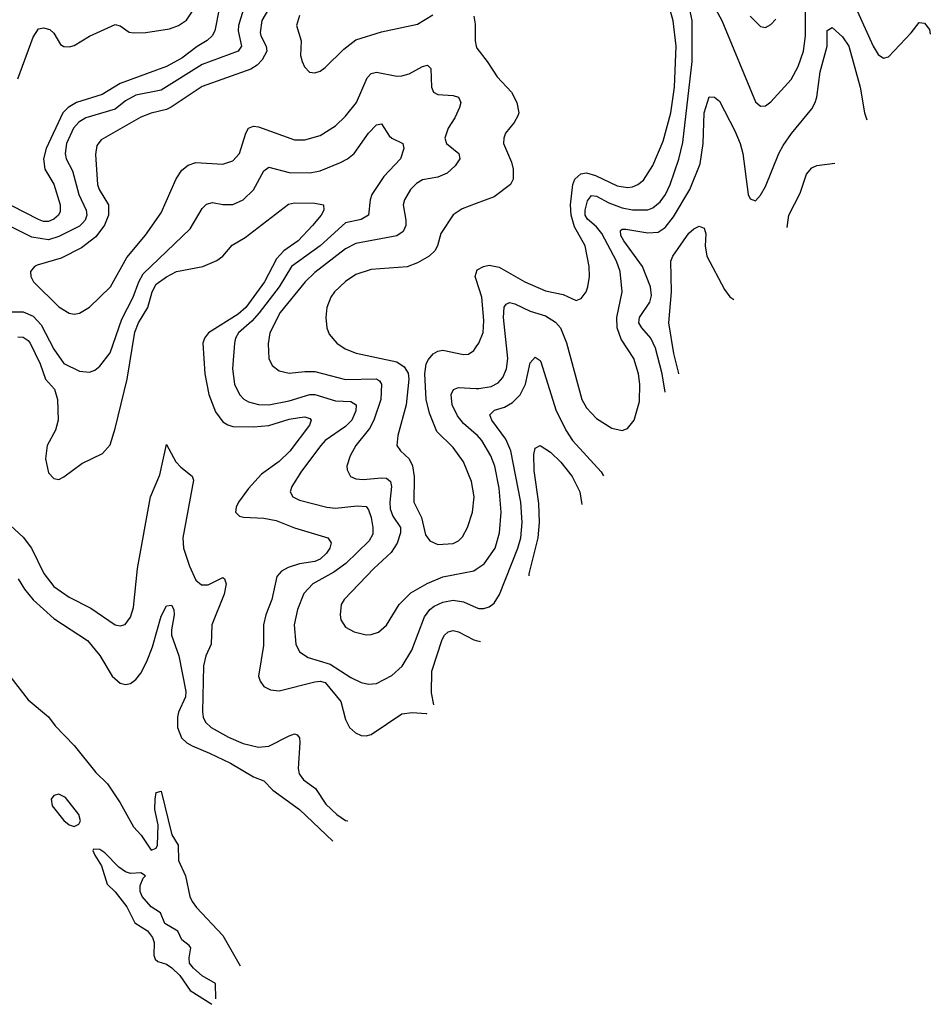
# Model space of a CAD drawing. Header units: inches. Extents: x 1834610 to 2027685, y 642842 to 774116.
# Tile 398 of 632: x 2008217 to 2011773, y 645249 to 649093. Entities that reach past the tile are written whole.
import ezdxf

# ---------------------------------------------------------------- set-up
doc = ezdxf.new("R2010")
doc.units = ezdxf.units.IN
doc.header["$MEASUREMENT"] = 0
doc.layers.add('C0604', color=7, linetype='Continuous')
doc.layers.add('C0614', color=7, linetype='Continuous')

msp = doc.modelspace()

# ---------------------------------------------------------------- linework, layer by layer
at = {"layer": 'C0604', "color": 5}
for points, elevation in [([(2008995.6, 649135.6), (2008979.4, 649050), (2008969.3, 649030), (2008948.8, 649011.2), (2008910, 648988), (2008850, 648942.6), (2008790.2, 648910), (2008610, 648844.1), (2008539.2, 648800.8), (2008439.4, 648770), (2008406.2, 648750), (2008385.8, 648730), (2008320.1, 648590), (2008310.1, 648550), (2008314.7, 648510), (2008350.4, 648450.4), (2008375.2, 648370), (2008375.6, 648344.4), (2008368.7, 648330), (2008350, 648314.1), (2008330, 648304.6), (2008310, 648304.8), (2008290, 648312.5), (2008186.5, 648366.5)], 220), ([(2008210, 648861.6), (2008270, 649024.9), (2008290, 649056.8), (2008310, 649060.8), (2008334.6, 649054.6), (2008350, 649040.9), (2008376.8, 648996.8), (2008390, 648988.2), (2008410, 648986.6), (2008430, 648992), (2008490, 649028.9), (2008590, 649073.7), (2008610, 649068.5), (2008644.9, 649044.9), (2008661.9, 649041.9), (2008710, 649042.4), (2008802.6, 649057.4), (2008836.8, 649070), (2008868.9, 649091.1), (2008910, 649153.5)], 220), ([(2009210, 649169.1), (2009162.7, 649090), (2009156.7, 649043.3), (2009158.9, 649030), (2009180.1, 648990), (2009182.5, 648970), (2009164.1, 648935.9), (2009144.6, 648915.4), (2009120.3, 648899.7), (2008930, 648831.8), (2008808.2, 648751.8), (2008790, 648742.6), (2008730, 648728.3), (2008690, 648713.1), (2008535.4, 648624.6), (2008518.5, 648601.5), (2008513, 648566.9), (2008521.3, 648450), (2008527.6, 648430), (2008564.2, 648370), (2008563.7, 648330), (2008548.8, 648291.2), (2008514.5, 648245.5), (2008458, 648202), (2008378.4, 648161.6), (2008284.9, 648135.1), (2008274.9, 648130), (2008259.5, 648110), (2008260.3, 648090), (2008270.3, 648070), (2008370, 647972.1), (2008410, 647947.8), (2008430, 647944), (2008450, 647947.9), (2008490, 647970.3), (2008571.6, 648050), (2008635.5, 648164.4), (2008708.4, 648251.6), (2008770, 648339.6), (2008827.8, 648472.2), (2008850, 648505.5), (2008875.3, 648524.7), (2008905.1, 648534.9), (2009010, 648529.4), (2009050, 648542.2), (2009075.8, 648570), (2009099.9, 648650), (2009111.1, 648668.9), (2009130, 648677.6), (2009150, 648674.6), (2009290, 648624.6), (2009330, 648623.5), (2009390, 648641.1), (2009450, 648678), (2009490, 648716.9), (2009532.9, 648770), (2009573.7, 648866.2), (2009590, 648882.7), (2009610, 648888.7), (2009690, 648872), (2009710, 648873.2), (2009738.2, 648881.8), (2009790, 648910.2), (2009810, 648914.9), (2009822, 648902), (2009825, 648830), (2009833.4, 648810), (2009850, 648800.6), (2009910, 648796.6), (2009930.3, 648790), (2009939.7, 648770), (2009934.3, 648750), (2009916, 648710), (2009890.2, 648670), (2009876.9, 648630), (2009883.2, 648610), (2009932.6, 648570), (2009935.8, 648550), (2009917.3, 648522.7), (2009886.8, 648493.2), (2009850, 648478.7), (2009790, 648468.2), (2009766.7, 648453.3), (2009743.5, 648430), (2009719.7, 648390), (2009714.5, 648370), (2009725.1, 648310), (2009724.7, 648290), (2009714, 648266), (2009690, 648249.4), (2009530, 648219.1), (2009490, 648198.1), (2009370, 648106.2), (2009332.1, 648070), (2009233.8, 647950), (2009194, 647870), (2009187.8, 647827.8), (2009189.3, 647770), (2009202.9, 647742.9), (2009230, 647722), (2009270, 647713.5), (2009330, 647720.1), (2009370, 647719.1), (2009490, 647688.7), (2009610, 647691.3), (2009622.7, 647682.7), (2009630.1, 647670.1), (2009627.5, 647610), (2009599.6, 647530), (2009582.6, 647497.4), (2009530.2, 647430), (2009507, 647390), (2009494.4, 647350), (2009495.6, 647335.6), (2009508.7, 647310), (2009530, 647300.2), (2009558, 647298), (2009630, 647305), (2009650, 647302.5), (2009665.1, 647290), (2009669.1, 647270), (2009662.3, 647210), (2009663.7, 647183.7), (2009674.3, 647154.3), (2009703.8, 647110), (2009704.3, 647090), (2009690.6, 647049.4), (2009667.5, 647012.5), (2009599.8, 646950), (2009484.4, 646830), (2009472.9, 646810), (2009467.9, 646770), (2009471.6, 646750), (2009490, 646721.1), (2009523.1, 646703.1), (2009570, 646691.3), (2009590, 646692.3), (2009617.6, 646702.4), (2009650, 646728.9), (2009699.5, 646810), (2009744.3, 646855.7), (2009808, 646892), (2009870, 646917.3), (2009990, 646940.9), (2010000, 646947.8)], 260), ([(2009089.3, 649130), (2009071.2, 649070), (2009070.5, 649050), (2009083.1, 648990), (2009070, 648970.7), (2008930, 648917.8), (2008770, 648818), (2008670, 648797.9), (2008630, 648776.6), (2008590, 648743.3), (2008475, 648710), (2008447.7, 648692.3), (2008427.1, 648670), (2008399.3, 648610), (2008394, 648570), (2008399, 648550), (2008423, 648503.1), (2008448, 648410), (2008476.3, 648350), (2008479.4, 648330), (2008472.4, 648310), (2008461.8, 648298.2), (2008450, 648287.5), (2008370, 648246.2), (2008330, 648234), (2008264.4, 648244.4), (2008130, 648309.9)], 240), ([(2009309.4, 649110), (2009297.6, 649070), (2009316.2, 649010), (2009313.1, 648953.1), (2009319.5, 648930), (2009328.9, 648908.9), (2009348.7, 648888.7), (2009370, 648886), (2009390, 648892.4), (2009410, 648907), (2009482.6, 648977.4), (2009530, 649014.4), (2009630, 649045.4), (2009770, 649074.9), (2009830, 649112.4)], 280), ([(2009990, 649107.3), (2009996.1, 649076.1), (2009996.3, 649010), (2010000, 648990)], 280), ([(2008150, 647952.8), (2008230, 647952.1), (2008270, 647935.6), (2008301.2, 647901.2), (2008350, 647806.8), (2008390, 647751.1), (2008450, 647720.7), (2008490, 647716.5), (2008510, 647724.9), (2008530, 647740.9), (2008570, 647792.8), (2008616.3, 647923.7), (2008660.7, 648010), (2008682.3, 648070), (2008699.4, 648100.6), (2008883.2, 648276.8), (2008930, 648356), (2008946.9, 648373.1), (2008970, 648379.7), (2009010, 648371), (2009050, 648371), (2009090, 648389.3), (2009130, 648429.3), (2009170, 648502.8), (2009190, 648517.8), (2009270, 648496.2), (2009350, 648495.2), (2009390, 648503.1), (2009470, 648536.1), (2009497.7, 648550), (2009523.4, 648570), (2009578.7, 648650), (2009610, 648682.4), (2009630, 648686.4), (2009659.6, 648639.6), (2009670, 648630.3), (2009713, 648610), (2009717.6, 648590), (2009704.7, 648550), (2009638.7, 648481.3), (2009592.3, 648410), (2009585.2, 648390), (2009579.3, 648330), (2009550, 648313.5), (2009490, 648299.5), (2009390.7, 648210), (2009277.9, 648130), (2009230.8, 648050), (2009151.7, 647948.3), (2009123.7, 647916.3), (2009071.4, 647870), (2009060.4, 647850), (2009056, 647830), (2009048.4, 647730), (2009055.9, 647670), (2009076, 647630), (2009092.1, 647612.1), (2009110, 647600.9), (2009150, 647590.1), (2009190, 647589.2), (2009270, 647605.5), (2009349.6, 647629.6), (2009370, 647629.7), (2009450, 647604.6), (2009510, 647602.6), (2009531.3, 647590), (2009530, 647566.3), (2009514.6, 647530), (2009490, 647504.5), (2009410.1, 647450), (2009392.6, 647430), (2009317, 647330), (2009279.7, 647270), (2009272.9, 647250), (2009283.7, 647230), (2009310, 647217.1), (2009416.3, 647190), (2009450, 647185.7), (2009534.6, 647194.5), (2009570, 647192.5), (2009579.5, 647179.5), (2009589.2, 647149.2), (2009596.2, 647110), (2009595.7, 647084.3), (2009581.2, 647058.8), (2009490.1, 646969.9), (2009444.2, 646935.8), (2009362.2, 646890), (2009326.8, 646853.2), (2009301.5, 646790), (2009288.7, 646730), (2009294.9, 646654.9), (2009310, 646625.3), (2009343.4, 646603.4), (2009430, 646576.9), (2009510, 646524.6), (2009550, 646506), (2009579, 646499), (2009610, 646502), (2009670, 646532.1), (2009710.4, 646569.6), (2009749, 646631), (2009797.9, 646762.1), (2009819.3, 646790), (2009836.1, 646803.9), (2009870, 646819.4), (2009910, 646826.2), (2009950, 646820.1), (2010000, 646798.6)], 240), ([(2008210, 647854.7), (2008230, 647853.6), (2008250, 647840.7), (2008257.6, 647830), (2008297, 647750), (2008318.2, 647690), (2008352.7, 647650), (2008364.6, 647610), (2008367.2, 647530), (2008357.2, 647490), (2008323.9, 647430), (2008318.4, 647378.4), (2008330, 647324), (2008350, 647302), (2008370, 647298), (2008390, 647307.7), (2008459.1, 647360.9), (2008539.8, 647399.8), (2008570, 647433), (2008590, 647497.3), (2008637, 647690), (2008666.5, 647873.5), (2008681.5, 647910), (2008717, 647970), (2008734.9, 648030), (2008750, 648060.4), (2008790, 648089.6), (2008830, 648109.6), (2008931.6, 648130), (2008987.5, 648152.5), (2009010.7, 648170), (2009046.9, 648213.1), (2009097.2, 648242.8), (2009266.6, 648373.4), (2009290, 648378.2), (2009370, 648376.5), (2009404, 648370), (2009404.9, 648350), (2009393.8, 648330), (2009360.2, 648290), (2009304.4, 648230), (2009248.9, 648191.1), (2009220.3, 648159.7), (2009172.7, 648070), (2009100.5, 647970), (2009070, 647943.8), (2008953.7, 647870), (2008939.3, 647850), (2008931.8, 647830), (2008940.6, 647710), (2008955.5, 647630), (2008981.5, 647561.5), (2009010, 647522.7), (2009030, 647510.8), (2009050, 647505.4), (2009130, 647503.8), (2009190, 647509.3), (2009270, 647533.6), (2009310, 647540.6), (2009330, 647542.3), (2009350, 647536.1), (2009355.8, 647530), (2009348.4, 647510), (2009272.1, 647407.9), (2009230, 647368.2), (2009161.3, 647318.7), (2009110, 647262.4), (2009071.4, 647210), (2009062.3, 647190), (2009060.2, 647170), (2009075.2, 647155.2), (2009090.7, 647150.7), (2009170, 647147.4), (2009218.2, 647138.2), (2009290, 647109.6), (2009420.4, 647070), (2009433, 647050), (2009427.7, 647030), (2009415.5, 647010), (2009390, 646987.3), (2009370, 646978.2), (2009310, 646968.3), (2009265.5, 646954.5), (2009239.5, 646940.6), (2009221.1, 646918.9), (2009201.3, 646830), (2009178.5, 646770), (2009169.6, 646730.4), (2009169.1, 646650), (2009150.2, 646530), (2009155.9, 646510), (2009170.3, 646490), (2009196.8, 646476.8), (2009230, 646473), (2009370, 646508.3), (2009390, 646510.1), (2009410, 646505.7), (2009471.7, 646431.7), (2009490, 646360.4), (2009504.7, 646330), (2009528.4, 646308.3), (2009550, 646299), (2009570, 646297.8), (2009590, 646303), (2009710, 646382.5), (2009750, 646388.8), (2009804.6, 646384.6), (2009807.2, 646382.6)], 220), ([(2010000, 648375.8), (2009944.8, 648355.2), (2009910, 648331.1), (2009861.7, 648258.3), (2009849, 648210), (2009838.8, 648190), (2009816.5, 648170), (2009770, 648143.4), (2009730, 648127.9), (2009590, 648117.4), (2009530, 648098.8), (2009489.3, 648070.7), (2009446.3, 648030), (2009432.5, 648010), (2009416.3, 647970), (2009412.3, 647930), (2009416.1, 647890), (2009425.3, 647865.3), (2009455.6, 647830), (2009488.1, 647808.1), (2009530.6, 647790.6), (2009690, 647756.9), (2009718.2, 647738.2), (2009733.5, 647713.5), (2009736.3, 647690), (2009726.2, 647590), (2009693.2, 647470), (2009690.3, 647430), (2009704.6, 647410), (2009738.2, 647378.2), (2009751.6, 647351.6), (2009758, 647310), (2009755.7, 647210), (2009786.3, 647150), (2009802, 647082), (2009819, 647059), (2009850, 647044.7), (2009910, 647047.7), (2009930, 647058), (2009945.9, 647074.1), (2009965.3, 647110), (2009985.4, 647170), (2009991.8, 647230), (2009981.9, 647290), (2009950, 647367.1), (2009910, 647422.2), (2009845.4, 647485.4), (2009817, 647557), (2009805, 647610), (2009799.8, 647710), (2009805, 647750), (2009813.1, 647766.9), (2009831.6, 647788.3), (2009850, 647798.8), (2009870, 647802.2), (2009950, 647785.6), (2009970, 647787.1), (2009990, 647801.7), (2010000, 647816)], 280), ([(2010000, 648078.6), (2009996.3, 648090), (2010000, 648102.8)], 280), ([(2010000, 647474), (2009950, 647516.6), (2009926.6, 647546.6), (2009905.9, 647590), (2009902.5, 647630), (2009910.5, 647649.5), (2009930, 647656.8), (2010000, 647653.4)], 260), ([(2008148.8, 647148.8), (2008230, 647072.7), (2008263.6, 647030), (2008310.9, 646930.9), (2008350, 646879.8), (2008410, 646838), (2008495.2, 646795.2), (2008590, 646730.2), (2008610, 646726.5), (2008628.6, 646731.4), (2008650, 646760.4), (2008661.6, 646798.4), (2008677.1, 646950), (2008728.4, 647230), (2008764.3, 647315.7), (2008790, 647434), (2008827.3, 647367.3), (2008846.1, 647346.1), (2008890.8, 647310.8), (2008895.2, 647295.2), (2008854.5, 647070), (2008856.5, 647030), (2008879.8, 646959.8), (2008905.4, 646905.4), (2008927, 646887), (2008952.7, 646887.3), (2009010, 646915), (2009016.9, 646910), (2009023.8, 646890), (2009015.5, 646850), (2008966.9, 646730), (2008965, 646655), (2008943.9, 646610), (2008935.1, 646570), (2008931.3, 646391.3), (2008933.7, 646370), (2008942.7, 646350), (2008964.7, 646330), (2009032.3, 646292.3), (2009090, 646267.1), (2009150, 646253.3), (2009190, 646256.2), (2009270, 646297.7), (2009290, 646305.2), (2009300.7, 646300.7), (2009309.4, 646289.4), (2009311, 646271), (2009305, 646170), (2009308.7, 646148.7), (2009324.9, 646124.9), (2009371.7, 646091.7), (2009412.1, 646030), (2009455.3, 645990), (2009490, 645967.1), (2009498.3, 645965.7)], 180), ([(2008210.6, 646910), (2008235.2, 646870), (2008270, 646827.5), (2008350, 646755), (2008481.8, 646670), (2008530, 646610.2), (2008578, 646530), (2008610, 646503), (2008630, 646497.1), (2008650, 646501.1), (2008670, 646516.9), (2008690, 646542.4), (2008713.2, 646586.8), (2008735.3, 646644.7), (2008770, 646764.9), (2008790, 646804.9), (2008810, 646806.8), (2008818.4, 646790), (2008820.3, 646770), (2008809.2, 646710.8), (2008810.2, 646690), (2008839, 646610), (2008865.4, 646470), (2008865, 646450), (2008837.5, 646390), (2008833.6, 646370), (2008833.8, 646330), (2008848.8, 646288.9), (2008869.2, 646269.2), (2008890, 646257.5), (2008958.8, 646230), (2009040.2, 646190), (2009130, 646137.7), (2009170, 646122), (2009205, 646085), (2009310, 646009.4), (2009439.7, 645886.5)], 160), ([(2009834, 646418.8), (2009824.6, 646464.6), (2009827.1, 646550), (2009866.7, 646673.3), (2009875.8, 646690), (2009890, 646703.5), (2009910, 646708.6), (2009930, 646703), (2009990, 646671.4), (2010000, 646669.4)], 220), ([(2008179.1, 646530), (2008250, 646438), (2008330, 646370.7), (2008355.9, 646335.9), (2008430, 646259.1), (2008513.7, 646153.7), (2008560.3, 646110), (2008610, 646035.3), (2008661.8, 645941.8), (2008691.7, 645910), (2008730, 645850.6), (2008750, 645858.8), (2008755.1, 645870), (2008758.3, 645950), (2008744.5, 646010), (2008746.4, 646050), (2008750, 646076), (2008770, 646080.7), (2008811.3, 645911.3), (2008836.5, 645870), (2008836.9, 645810), (2008864.7, 645750), (2008881.1, 645670), (2008890.2, 645650.2), (2008907, 645627), (2009010, 645517.1), (2009078.1, 645398.6)], 140), ([(2008505.7, 645854.3), (2008502, 645850), (2008510, 645831.3), (2008536.5, 645790), (2008558, 645718), (2008590, 645688.5), (2008635.3, 645630), (2008666.5, 645566.5), (2008715.6, 645535.6), (2008735.3, 645510), (2008742, 645490), (2008741, 645441), (2008745.4, 645425.4), (2008756, 645416), (2008790, 645405.5), (2008811.5, 645391.5), (2008842, 645362), (2008882.9, 645302.8), (2008967.3, 645249)], 140), ([(2008983.1, 645270.3), (2008982, 645330), (2008930, 645359.7), (2008896.2, 645390), (2008880.7, 645410), (2008878.4, 645430), (2008885.2, 645470), (2008878.9, 645478.9), (2008850, 645501.2), (2008835.1, 645535.1), (2008784.4, 645564.4), (2008766.3, 645606.3), (2008730, 645629.7), (2008695.1, 645670), (2008688, 645690), (2008687, 645713), (2008699, 645741), (2008708, 645750), (2008690, 645762), (2008650, 645759.5), (2008630, 645766.3), (2008604.4, 645784.4), (2008550, 645840.7), (2008530, 645853), (2008505.7, 645854.3)], 140)]:
    msp.add_lwpolyline(points, dxfattribs=dict(at, elevation=elevation))
at = {"layer": 'C0604', "color": 5, "elevation": 140}
msp.add_lwpolyline([(2008370, 646069.7), (2008350, 646063.6), (2008339.5, 646050), (2008344.2, 646024.2), (2008390, 645967), (2008410, 645950.3), (2008430, 645942.6), (2008448.2, 645951.8), (2008454.6, 645965.4), (2008448.1, 645990), (2008396.5, 646056.5)], close=True, dxfattribs=at)
at = {"layer": 'C0614', "color": 5}
for points, elevation in [([(2010000, 647653.4), (2010010, 647652.9), (2010058.6, 647661.4), (2010085, 647675), (2010104.1, 647695.9), (2010118.1, 647730), (2010123.9, 647770), (2010106.6, 647930), (2010109, 647971), (2010117, 647983), (2010130, 647989.3), (2010150, 647984.1), (2010210, 647955.1), (2010270, 647936.8), (2010310, 647911.6), (2010328.7, 647890), (2010352, 647832), (2010412.3, 647610), (2010430, 647578), (2010470, 647535.5), (2010530, 647498), (2010570, 647488.8), (2010590, 647496.4), (2010617.2, 647530), (2010637.1, 647602.9), (2010638.9, 647670), (2010633.5, 647710), (2010614.9, 647770), (2010565.4, 647845.4), (2010550.8, 647890), (2010548.8, 647930), (2010569.3, 648030.8), (2010562, 648110), (2010548.1, 648150), (2010490, 648257.9), (2010470, 648284.8), (2010434.3, 648314.3), (2010425.9, 648330), (2010424.8, 648350), (2010434.7, 648385.3), (2010450, 648406.3), (2010470, 648404.4), (2010517.5, 648377.5), (2010570, 648358.1), (2010610, 648350.1), (2010670, 648351.2), (2010690, 648358.7), (2010718.2, 648381.8), (2010738.9, 648410), (2010757.5, 648450), (2010791.6, 648548.4), (2010806.5, 648613.5), (2010843.8, 648930), (2010843.3, 649090), (2010799.8, 649290)], 260), ([(2010913.8, 649173.8), (2010959.5, 649090), (2011090, 648772.4), (2011110, 648754.9), (2011130, 648756.9), (2011150, 648771.7), (2011230, 648859.6), (2011256.5, 648910), (2011278.5, 648970), (2011286.3, 649030), (2011285.5, 649170)], 260), ([(2010000, 648102.8), (2010003.8, 648116.2), (2010028, 648130), (2010050, 648134.2), (2010090, 648127.5), (2010190, 648070.1), (2010270, 648034), (2010339.6, 648019.6), (2010390, 647997.3), (2010410, 648004.2), (2010428.7, 648030), (2010435.2, 648050), (2010441.9, 648090), (2010441.4, 648130), (2010425.6, 648210), (2010384.1, 648284.1), (2010370.2, 648330), (2010367.4, 648370), (2010377.4, 648450), (2010384.9, 648470), (2010408.3, 648491.7), (2010430, 648495.1), (2010465.2, 648485.1), (2010550, 648445), (2010590, 648438.4), (2010610, 648441), (2010630.9, 648450), (2010653.1, 648466.9), (2010690, 648523.9), (2010730, 648619), (2010759.4, 648730), (2010774.1, 648830), (2010780.5, 648990), (2010769.2, 649089.2), (2010752.7, 649150)], 280), ([(2011070, 649106.7), (2011110, 649066.7), (2011130, 649063.1), (2011150, 649073.7), (2011170, 649095.3)], 280), ([(2011487.8, 649127.8), (2011550.1, 648990.1), (2011570, 648956.5), (2011590, 648942.2), (2011610, 648947.5), (2011698.7, 649041.3), (2011730, 649081.7), (2011750, 649079.1), (2011770, 649054.6), (2011773.2, 649036.2)], 260), ([(2010738.2, 647639.3), (2010726.1, 647710), (2010699.5, 647810), (2010681.6, 647850), (2010646.3, 647890), (2010635.3, 647910), (2010637.3, 647930), (2010677.8, 647990), (2010684.3, 648015.7), (2010680.8, 648050), (2010649, 648130), (2010575.9, 648230), (2010564.5, 648250), (2010562.9, 648270), (2010570, 648275.7), (2010584.2, 648275.8), (2010670, 648260.7), (2010710, 648263), (2010738.2, 648281.7), (2010770, 648323.4), (2010833.7, 648430), (2010874.1, 648530), (2010886.3, 648610), (2010890.6, 648729.4), (2010910, 648792.2), (2010930, 648790.4), (2010950, 648774.4), (2011010, 648659.5), (2011030.1, 648610), (2011040.6, 648570), (2011062.4, 648410), (2011070, 648393), (2011090, 648386), (2011110, 648408.2), (2011130, 648442), (2011181.3, 648570), (2011198.3, 648601.7), (2011230.9, 648649.1), (2011310, 648744.9), (2011323.4, 648770), (2011330, 648790.8), (2011342.5, 648890), (2011370.6, 648990), (2011370, 649051), (2011390, 649063.1), (2011430, 649025.5), (2011454.8, 648990), (2011499.3, 648830), (2011516.4, 648730), (2011525.5, 648701.8)], 240), ([(2010000, 648990), (2010001.6, 648981.6), (2010043.2, 648930), (2010081.3, 648870), (2010137.2, 648810), (2010159.1, 648770), (2010165.7, 648730), (2010161.8, 648718.2), (2010148.1, 648691.9), (2010114.6, 648650), (2010107.9, 648630), (2010106.9, 648610), (2010137.3, 648537.3), (2010143.5, 648510), (2010143.7, 648470), (2010133.7, 648450), (2010070, 648401.9), (2010000, 648375.8)], 280), ([(2011214.3, 648281.7), (2011220.5, 648330), (2011264.6, 648415.4), (2011290, 648490.3), (2011310, 648514.7), (2011330, 648524), (2011400.2, 648532.8)], 220), ([(2010791.1, 647710.6), (2010791.1, 647711.1), (2010771.3, 647790), (2010751.7, 647910), (2010762.8, 648030), (2010760.4, 648150), (2010767.1, 648170), (2010830, 648259.6), (2010850, 648277), (2010870, 648286.4), (2010890, 648279.1), (2010896.4, 648256.4), (2010894.2, 648210), (2010900.2, 648170), (2010970, 648040.3), (2010990, 648011.6), (2011005.6, 648000.1)], 220), ([(2010000, 647816), (2010010, 647830.3), (2010027.6, 647872.4), (2010030, 647918), (2010021.9, 648010), (2010000, 648078.6)], 280), ([(2010000, 646798.6), (2010010, 646794.3), (2010030, 646794.5), (2010050, 646801.1), (2010070, 646814.9), (2010091.3, 646848.7), (2010162.1, 647030), (2010173.9, 647070), (2010179.9, 647130), (2010173.6, 647210), (2010135.1, 647410), (2010115.2, 647455.2), (2010060.2, 647530), (2010053.1, 647550), (2010071.2, 647568.8), (2010110, 647580.1), (2010142.1, 647597.9), (2010171.4, 647628.6), (2010192.3, 647670), (2010210, 647753), (2010230, 647776), (2010250, 647763.1), (2010254, 647754), (2010311.3, 647570), (2010350.1, 647490), (2010375.5, 647450), (2010487.9, 647327.9), (2010496.4, 647312.8)], 240), ([(2010000, 646947.8), (2010030.7, 646969.3), (2010073.2, 647030), (2010090.9, 647090), (2010097, 647170), (2010090, 647263.7), (2010072.1, 647350), (2010057.2, 647390), (2010021.2, 647450), (2010004.7, 647470), (2010000, 647474)], 260), ([(2010206.6, 646921.7), (2010206.9, 646930), (2010241.5, 647070), (2010247.3, 647130), (2010244.7, 647204.7), (2010226.3, 647333.6), (2010224.6, 647395.4), (2010230, 647420.7), (2010249.7, 647430.3), (2010290, 647404.7), (2010330, 647365), (2010375.1, 647310), (2010404.5, 647250), (2010412.6, 647199.8)], 220), ([(2010000, 646669.4), (2010017.2, 646666)], 220)]:
    msp.add_lwpolyline(points, dxfattribs=dict(at, elevation=elevation))

doc.saveas('drawing.dxf')
